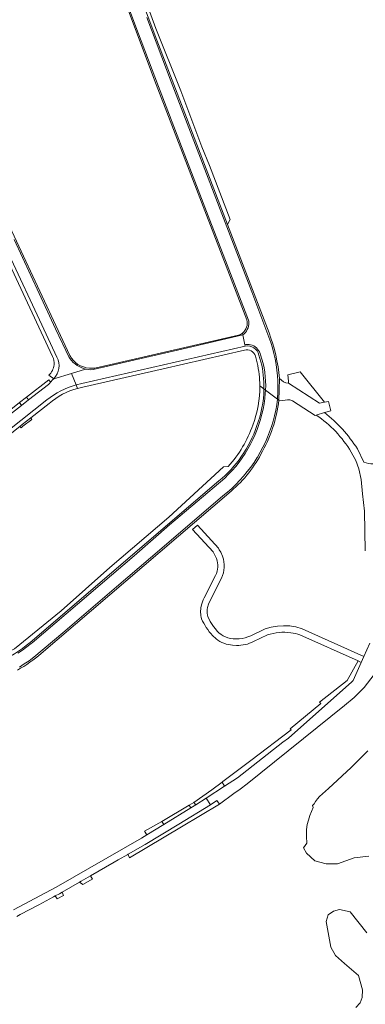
# Model space of a CAD drawing. Header units: metres. Extents: x 166325 to 190320, y 381923 to 404576.
# Tile 885 of 1056: x 175441 to 175568, y 400962 to 401322. Entities that reach past the tile are written whole.
import ezdxf

# ---------------------------------------------------------------- set-up
doc = ezdxf.new("R2010")
doc.units = ezdxf.units.M
for name, color, linetype, lineweight in [('B-WE-OG-WATER_MEER-GV', 8, 'Continuous', 18), ('B-WE-VH-VERHARDING_ASFALT-GV', 8, 'Continuous', 18), ('B-WE-VH-VERHARDING_BETONSTRAATSTEEN-GV', 8, 'Continuous', 18), ('B-WE-VH-VERHARDING_FUNDERING_ZAND-GV', 8, 'Continuous', 18), ('B-WE-VH-VERHARDING_STRAATBAKSTEEN-GV', 8, 'Continuous', 18)]:
    doc.layers.add(name, color=color, linetype=linetype, lineweight=lineweight)

msp = doc.modelspace()

# ---------------------------------------------------------------- linework, layer by layer
at = {"layer": 'B-WE-OG-WATER_MEER-GV', "flags": 128}
for points in [[(175568.871, 401054.501), (175564.882, 401050.476), (175562.766, 401048.342), (175554.388, 401040.666), (175551.176, 401037.706), (175550.39, 401036.829), (175549.623, 401035.848), (175549.136, 401035.074), (175548.597, 401034.374), (175548.858, 401033.612), (175547.614, 401030.744), (175547.085, 401029.041), (175546.669, 401027.431), (175546.428, 401025.645), (175546.434, 401023.043), (175546.564, 401020.606), (175545.334, 401018.827), (175546.408, 401016.962), (175549.495, 401014.154), (175553.609, 401013.022), (175557.786, 401012.956), (175563.805, 401015.274), (175569.191, 401015.843)], [(175568.871, 401054.501), (175564.882, 401050.476), (175562.766, 401048.342), (175554.388, 401040.666), (175551.176, 401037.706), (175550.39, 401036.829), (175549.623, 401035.848), (175549.136, 401035.074), (175548.597, 401034.374), (175548.858, 401033.612), (175547.614, 401030.744), (175547.085, 401029.041), (175546.669, 401027.431), (175546.428, 401025.645), (175546.434, 401023.043), (175546.564, 401020.606), (175545.334, 401018.827), (175546.408, 401016.962), (175549.495, 401014.154), (175553.609, 401013.022), (175557.786, 401012.956), (175563.805, 401015.274), (175569.191, 401015.843)], [(175568.489, 400987.739), (175562.346, 400995.369), (175558.53, 400996.278), (175556.285, 400995.706), (175554.259, 400994.273), (175553.538, 400991.907), (175554.073, 400989.154), (175555.333, 400982.435), (175557.009, 400979.364), (175560.337, 400976.456), (175565.45, 400972.061), (175566.915, 400966.851), (175566.762, 400964.029), (175566.001, 400962.1), (175564.513, 400960.284)], [(175568.489, 400987.739), (175562.346, 400995.369), (175558.53, 400996.278), (175556.285, 400995.706), (175554.259, 400994.273), (175553.538, 400991.907), (175554.073, 400989.154), (175555.333, 400982.435), (175557.009, 400979.364), (175560.337, 400976.456), (175565.45, 400972.061), (175566.915, 400966.851), (175566.762, 400964.029), (175566.001, 400962.1), (175564.513, 400960.284)]]:
    msp.add_lwpolyline(points, dxfattribs=at)
at = {"layer": 'B-WE-VH-VERHARDING_ASFALT-GV', "flags": 128}
for points in [[(175425.16, 401262.49), (175449.436, 401210.604), (175454.968, 401198.749)], [(175453.804, 401190.879), (175460.317, 401192.8), (175465.473, 401194.43), (175464.714, 401194.634), (175463.885, 401194.939), (175463.088, 401195.318), (175462.328, 401195.767), (175461.612, 401196.283), (175460.946, 401196.861), (175460.334, 401197.497), (175459.783, 401198.186), (175459.458, 401198.662), (175454.484, 401209.182), (175448.484, 401222.109), (175439.24, 401241.944)], [(175462.018, 401188.61), (175460.317, 401192.8), (175453.804, 401190.879), (175453.319, 401190.424), (175452.773, 401189.771), (175452.62, 401189.582), (175452.279, 401189.16), (175451.849, 401188.734), (175444.604, 401183.082), (175442.022, 401181.067), (175437.628, 401177.598), (175432.683, 401173.693), (175428.08, 401170.026), (175425.77, 401168.186), (175421.109, 401164.496), (175416.694, 401161), (175411.886, 401157.194), (175409.644, 401155.419), (175406.297, 401152.799), (175405.067, 401152.006)], [(175358.557, 401127.749), (175397, 401143.42), (175401.63, 401145.62), (175405.63, 401147.71), (175409.49, 401150.06), (175451.32, 401183.07)], [(175440.28, 400993.73), (175441.506, 400994.386), (175448.34, 400998.045), (175453.745, 401000.938), (175454.348, 401001.261), (175455.86, 401002.07), (175456.897, 401002.664), (175463.217, 401006.286), (175463.829, 401006.637), (175467.26, 401008.603), (175475.933, 401013.573), (175477.431, 401014.431), (175480.911, 401016.426), (175481.082, 401016.524), (175487.27, 401020.07), (175499.57, 401027.528), (175511.25, 401034.61), (175509.67, 401037.06), (175505.824, 401034.69), (175504.003, 401033.568), (175494.139, 401027.489), (175487.877, 401023.63), (175485.88, 401022.4), (175454.71, 401004.49), (175439.005, 400996.177)], [(175440.28, 400993.73), (175441.506, 400994.386), (175448.34, 400998.045), (175453.745, 401000.938), (175454.348, 401001.261), (175455.86, 401002.07), (175456.897, 401002.664), (175463.217, 401006.286), (175463.829, 401006.637), (175467.26, 401008.603), (175475.933, 401013.573), (175477.431, 401014.431), (175480.911, 401016.426), (175481.082, 401016.524), (175487.27, 401020.07), (175499.57, 401027.528), (175511.25, 401034.61), (175509.67, 401037.06), (175505.824, 401034.69), (175504.003, 401033.568), (175494.139, 401027.489), (175487.877, 401023.63), (175485.88, 401022.4), (175454.71, 401004.49), (175439.005, 400996.177)]]:
    msp.add_lwpolyline(points, dxfattribs=at)
at = {"layer": 'B-WE-VH-VERHARDING_ASFALT-GV'}
for points in [[(175454.968, 401198.749, -0.3222532), (175453.804, 401190.879)], [(175451.32, 401183.07, -0.107662), (175462.018, 401188.61)]]:
    msp.add_lwpolyline(points, format="xyb", dxfattribs=at)
at = {"layer": 'B-WE-VH-VERHARDING_BETONSTRAATSTEEN-GV', "flags": 128}
for points in [[(175517.267, 401232.57), (175510.944, 401248.961), (175501.757, 401272.855), (175492.152, 401298.055), (175483.489, 401320.891), (175474.929, 401343.851), (175467.962, 401362.342), (175455.959, 401394.499), (175454.848, 401398.097), (175452.766, 401408.219), (175450.026, 401420.36), (175449.865, 401420.779), (175449.72, 401421.006), (175449.495, 401421.232), (175449.158, 401421.454), (175448.939, 401421.113), (175449.333, 401420.665), (175450.297, 401417.125), (175451.585, 401411.139), (175453.57, 401401.32), (175454.5, 401397.43), (175455.74, 401393.62), (175491.34, 401298.71), (175524.5, 401212.42)], [(175532.661, 401207.717), (175517.437, 401247.378), (175507.382, 401273.574), (175491.5, 401314.95), (175472.864, 401364.743)], [(175474.929, 401343.851), (175483.489, 401320.891), (175492.152, 401298.055), (175501.757, 401272.855), (175510.944, 401248.961), (175517.267, 401232.57), (175525.135, 401212.387), (175525.21, 401211.995), (175525.266, 401211.356), (175525.242, 401210.714), (175525.139, 401210.08), (175524.958, 401209.464), (175524.702, 401208.876), (175524.374, 401208.323), (175523.98, 401207.816), (175523.527, 401207.362), (175523.021, 401206.967), (175523.85, 401203.351), (175524.098, 401203.399), (175524.707, 401203.46), (175525.319, 401203.441), (175525.923, 401203.343), (175526.509, 401203.167), (175527.068, 401202.916), (175527.588, 401202.594), (175528.063, 401202.208), (175528.483, 401201.763), (175528.841, 401201.266), (175529.132, 401200.728), (175529.35, 401200.156), (175529.558, 401199.577), (175530.06, 401198.019), (175530.484, 401196.439), (175530.831, 401194.839), (175531.099, 401193.225), (175531.289, 401191.599), (175531.398, 401189.967), (175531.428, 401188.33), (175531.377, 401186.695), (175535.758, 401183.396), (175535.78, 401183.693), (175535.888, 401185.766), (175535.916, 401187.841), (175535.863, 401189.916), (175535.731, 401191.987), (175535.52, 401194.052), (175535.228, 401196.106), (175534.858, 401198.149), (175534.41, 401200.175), (175533.883, 401202.183), (175533.28, 401204.169), (175532.601, 401206.13), (175526.309, 401222.765), (175515.931, 401249.759), (175506.271, 401274.944), (175496.811, 401299.692), (175487.876, 401323.344)], [(175487.876, 401323.344), (175496.811, 401299.692), (175506.271, 401274.944), (175515.931, 401249.759), (175526.309, 401222.765), (175532.601, 401206.13), (175533.28, 401204.169), (175533.883, 401202.183), (175534.41, 401200.175), (175534.858, 401198.149), (175535.228, 401196.106), (175535.52, 401194.052), (175535.731, 401191.987), (175535.863, 401189.916), (175535.916, 401187.841), (175535.888, 401185.766), (175535.78, 401183.693), (175535.758, 401183.396), (175536.249, 401183.026), (175536.406, 401186.787), (175536.49, 401190.979)], [(175423.942, 401261.785), (175429.115, 401250.754), (175453.351, 401199.069)], [(175454.968, 401198.749), (175449.436, 401210.604), (175425.16, 401262.49)], [(175459.711, 401199.377), (175429, 401264.945)], [(175439.24, 401241.944), (175448.484, 401222.109), (175454.484, 401209.182), (175459.458, 401198.662), (175459.783, 401198.186), (175460.334, 401197.497), (175460.946, 401196.861), (175461.612, 401196.283), (175462.328, 401195.767), (175463.088, 401195.318), (175463.885, 401194.939), (175464.714, 401194.634), (175465.473, 401194.43), (175465.566, 401194.405), (175466.436, 401194.254), (175467.316, 401194.182), (175468.199, 401194.19), (175500.688, 401201.644), (175523.021, 401206.967), (175522.885, 401207.559), (175522.191, 401207.133), (175521.433, 401206.84), (175468.87, 401194.79), (175468.02, 401194.702), (175466.829, 401194.718)], [(175522.885, 401207.559), (175523.021, 401206.967), (175523.527, 401207.362), (175523.98, 401207.816), (175524.374, 401208.323), (175524.702, 401208.876), (175524.958, 401209.464), (175525.139, 401210.08), (175525.242, 401210.714), (175525.266, 401211.356), (175525.21, 401211.995), (175525.135, 401212.387), (175517.267, 401232.57)], [(175523.97, 401202.826), (175464.106, 401189.089), (175462.018, 401188.61), (175462.541, 401187.32), (175464.387, 401187.749), (175493.872, 401194.483), (175523.68, 401201.29)], [(175530.831, 401194.839), (175530.484, 401196.439), (175530.06, 401198.019), (175529.558, 401199.577), (175529.35, 401200.156), (175529.132, 401200.728), (175528.841, 401201.266), (175528.483, 401201.763), (175528.063, 401202.208), (175527.588, 401202.594), (175527.068, 401202.916), (175526.509, 401203.167), (175525.923, 401203.343), (175525.319, 401203.441), (175524.707, 401203.46), (175524.098, 401203.399), (175523.85, 401203.351), (175523.97, 401202.826)], [(175527.649, 401199.151), (175528.29, 401196.71)], [(175529.71, 401197.11), (175528.959, 401199.521)], [(175528.959, 401199.521), (175529.71, 401197.11)], [(175530.794, 401187.134), (175531.377, 401186.695), (175531.428, 401188.33), (175531.398, 401189.967), (175531.289, 401191.599), (175531.099, 401193.225), (175530.831, 401194.839)], [(175451.959, 401192.165), (175453.804, 401190.879)], [(175536.49, 401190.979), (175536.406, 401186.787), (175536.249, 401183.026), (175537.77, 401182.85), (175539.46, 401183.13), (175540.31, 401183.08), (175541.3, 401182.76), (175549.59, 401177.44), (175549.901, 401177.534), (175552.944, 401178.452), (175555.26, 401179.15), (175554.45, 401182.55), (175552.962, 401182.254), (175551.14, 401181.89), (175539.81, 401189.18)], [(175441.194, 401085.137), (175443.014, 401086.284), (175444.791, 401087.497), (175446.521, 401088.776), (175457.168, 401097.742), (175476.838, 401114.518), (175493.428, 401128.756), (175515.784, 401147.893), (175517.416, 401149.25), (175518.979, 401150.652), (175520.489, 401152.111), (175521.943, 401153.626), (175523.34, 401155.193), (175524.677, 401156.812), (175525.953, 401158.478), (175527.165, 401160.19), (175528.313, 401161.946), (175528.415, 401162.115), (175529.449, 401163.899), (175530.414, 401165.722), (175531.307, 401167.581), (175532.128, 401169.473), (175532.875, 401171.394), (175533.548, 401173.344), (175534.144, 401175.317), (175534.665, 401177.312), (175535.107, 401179.326), (175535.472, 401181.355), (175535.758, 401183.396), (175531.377, 401186.695), (175531.301, 401185.548), (175531.109, 401183.598), (175530.837, 401181.659), (175530.486, 401179.732), (175530.057, 401177.821), (175529.55, 401175.929), (175528.967, 401174.059), (175528.308, 401172.215), (175527.573, 401170.399), (175526.766, 401168.614), (175525.886, 401166.864), (175524.936, 401165.152), (175523.916, 401163.48), (175522.829, 401161.85), (175521.677, 401160.267), (175520.46, 401158.732), (175519.183, 401157.247), (175517.845, 401155.817), (175516.451, 401154.442), (175496.177, 401137.25), (175483.204, 401125.99), (175445.843, 401094.039), (175445.55, 401093.798), (175443.944, 401092.541), (175442.289, 401091.349), (175440.589, 401090.222)], [(175462.541, 401187.32), (175462.018, 401188.61)], [(175530.794, 401187.134), (175530.744, 401187.171), (175529.269, 401188.282)], [(175529.269, 401188.282), (175530.744, 401187.171), (175530.794, 401187.134)], [(175530.837, 401181.659), (175531.109, 401183.598), (175531.301, 401185.548), (175531.377, 401186.695), (175530.794, 401187.134)], [(175451.32, 401183.07), (175409.49, 401150.06), (175405.63, 401147.71), (175401.63, 401145.62), (175397, 401143.42), (175358.557, 401127.749)], [(175536.249, 401183.026), (175535.758, 401183.396), (175535.472, 401181.355), (175535.107, 401179.326), (175534.665, 401177.312), (175534.144, 401175.317), (175533.548, 401173.344), (175532.875, 401171.394), (175532.128, 401169.473), (175531.307, 401167.581), (175530.414, 401165.722), (175529.449, 401163.899), (175528.415, 401162.115), (175528.313, 401161.946), (175527.165, 401160.19), (175525.953, 401158.478), (175524.677, 401156.812), (175523.34, 401155.193), (175521.943, 401153.626), (175520.489, 401152.111), (175518.979, 401150.652), (175517.416, 401149.25), (175515.784, 401147.893), (175493.428, 401128.756), (175476.838, 401114.518), (175457.168, 401097.742), (175446.521, 401088.776), (175444.791, 401087.497), (175443.014, 401086.284), (175441.194, 401085.137)], [(175410.738, 401149.139), (175441.387, 401173.333), (175442.274, 401174.033), (175445.439, 401176.532), (175452.15, 401181.83)], [(175440.589, 401090.222), (175442.289, 401091.349), (175443.944, 401092.541), (175445.55, 401093.798), (175445.843, 401094.039), (175483.204, 401125.99), (175496.177, 401137.25), (175516.451, 401154.442), (175517.845, 401155.817), (175519.183, 401157.247), (175520.46, 401158.732), (175521.677, 401160.267), (175522.829, 401161.85), (175523.916, 401163.48), (175524.936, 401165.152), (175525.886, 401166.864), (175526.766, 401168.614), (175527.573, 401170.399), (175528.308, 401172.215), (175528.967, 401174.059), (175529.55, 401175.929), (175530.057, 401177.821), (175530.486, 401179.732), (175530.837, 401181.659)], [(175517.742, 401158.742), (175516.03, 401158.53), (175495.97, 401140.17), (175474.29, 401121.68), (175456.55, 401105.74), (175439.38, 401091.9), (175423.87, 401084.65), (175367, 401061.87), (175350.046, 401055.192), (175345.061, 401053.229), (175340.229, 401051.326), (175334.747, 401049.167), (175313.91, 401040.96)], [(175445.1, 401094.12), (175514.316, 401153.385)], [(175514.316, 401153.385), (175445.1, 401094.12)], [(175449.198, 401090.158), (175517.89, 401148.94)]]:
    msp.add_lwpolyline(points, dxfattribs=at)
for points in [[(175491.218, 401319.31), (175483.328, 401340.768), (175473.987, 401364.141), (175472.864, 401364.743), (175491.5, 401314.95), (175507.382, 401273.574), (175517.437, 401247.378), (175518.365, 401249.207), (175510.828, 401269.08), (175508.083, 401275.903), (175500.356, 401296.409)], [(175523.97, 401202.826), (175523.85, 401203.351), (175523.021, 401206.967), (175500.688, 401201.644), (175468.199, 401194.19), (175467.316, 401194.182), (175466.436, 401194.254), (175465.566, 401194.405), (175465.473, 401194.43), (175460.317, 401192.8), (175462.018, 401188.61), (175464.106, 401189.089)], [(175539.81, 401189.18), (175551.14, 401181.89), (175552.962, 401182.254), (175544.021, 401193.409), (175539.517, 401192.284), (175539.733, 401189.999)], [(175451.849, 401188.734), (175452.279, 401189.16), (175452.62, 401189.582), (175451.932, 401190.515), (175443.767, 401184.077), (175444.604, 401183.082)], [(175442.022, 401181.067), (175441.222, 401182.108), (175436.852, 401178.588), (175437.628, 401177.598)], [(175445.753, 401175.869), (175445.439, 401176.532), (175442.274, 401174.033), (175441.387, 401173.333), (175441.796, 401172.892), (175442.482, 401173.448)], [(175505.061, 401035.559), (175503.419, 401034.485), (175504.003, 401033.568), (175505.824, 401034.69)], [(175505.061, 401035.559), (175503.419, 401034.485), (175504.003, 401033.568), (175505.824, 401034.69)], [(175463.217, 401006.286), (175464.416, 401005.387), (175464.693, 401005.546), (175467.814, 401007.335), (175467.944, 401007.409), (175467.26, 401008.603), (175463.829, 401006.637)], [(175463.217, 401006.286), (175464.416, 401005.387), (175464.693, 401005.546), (175467.814, 401007.335), (175467.944, 401007.409), (175467.26, 401008.603), (175463.829, 401006.637)], [(175456.897, 401002.664), (175455.86, 401002.07), (175454.348, 401001.261), (175455.092, 401000.177), (175457.325, 401001.452)], [(175456.897, 401002.664), (175455.86, 401002.07), (175454.348, 401001.261), (175455.092, 401000.177), (175457.325, 401001.452)]]:
    msp.add_lwpolyline(points, close=True, dxfattribs=at)
at = {"layer": 'B-WE-VH-VERHARDING_BETONSTRAATSTEEN-GV'}
for points in [[(175524.5, 401212.42, -0.3137424), (175522.885, 401207.559)], [(175536.49, 401190.979, 0.065073), (175532.661, 401207.717)], [(175523.68, 401201.29, -0.4139101), (175527.649, 401199.151)], [(175528.959, 401199.521, 0.3911107), (175523.97, 401202.826)], [(175523.97, 401202.826, -0.3911107), (175528.959, 401199.521)], [(175453.351, 401199.069, -0.1382913), (175453.904, 401195.953)], [(175453.804, 401190.879, 0.3222532), (175454.968, 401198.749)], [(175466.829, 401194.718, -0.2549883), (175459.711, 401199.377)], [(175530.794, 401187.134, 0.0625522), (175529.71, 401197.11)], [(175529.71, 401197.11, -0.0625522), (175530.794, 401187.134)], [(175453.904, 401195.953, -0.1892655), (175451.959, 401192.165)], [(175528.29, 401196.71, -0.053741), (175529.269, 401188.282)], [(175539.81, 401189.18, -0.1912542), (175536.49, 401190.979)], [(175462.018, 401188.61, 0.107662), (175451.32, 401183.07)], [(175452.15, 401181.83, -0.1114895), (175462.541, 401187.32)], [(175529.269, 401188.282, -0.0934206), (175526.671, 401173.854)], [(175528.122, 401173.374, 0.0877829), (175530.794, 401187.134)], [(175530.794, 401187.134, -0.0877829), (175528.122, 401173.374)], [(175529.678, 401163.147, 0.1002598), (175536.249, 401183.026)], [(175514.316, 401153.385, 0.1395768), (175528.122, 401173.374)], [(175528.122, 401173.374, -0.1395768), (175514.316, 401153.385)], [(175526.671, 401173.854, -0.1014489), (175517.742, 401158.742)], [(175517.89, 401148.94, 0.099215), (175529.678, 401163.147)], [(175433.313, 401086.841, 0.072897), (175445.1, 401094.12)], [(175445.1, 401094.12, -0.072897), (175433.313, 401086.841)], [(175440.52, 401084.064, 0.0509124), (175449.198, 401090.158)]]:
    msp.add_lwpolyline(points, format="xyb", dxfattribs=at)
at = {"layer": 'B-WE-VH-VERHARDING_FUNDERING_ZAND-GV', "flags": 128}
for points in [[(175444.604, 401183.082), (175443.767, 401184.077), (175441.222, 401182.108), (175442.022, 401181.067)], [(175539.836, 401059.083), (175562.934, 401079.718), (175563.481, 401080.207), (175566.463, 401086.87), (175565.291, 401087.396), (175561.298, 401080.207), (175551.144, 401072.251), (175551.573, 401071.817), (175540.406, 401062.485), (175540.727, 401062.101), (175525.946, 401050.904), (175515.742, 401043.149), (175515.452, 401042.927), (175516.383, 401041.459), (175521.16, 401044.59), (175537.757, 401057.564)], [(175516.383, 401041.459), (175515.452, 401042.927), (175511.761, 401040.108), (175505.061, 401035.559), (175505.824, 401034.69), (175509.67, 401037.06)], [(175516.383, 401041.459), (175515.452, 401042.927), (175511.761, 401040.108), (175505.061, 401035.559), (175505.824, 401034.69), (175509.67, 401037.06)], [(175481.596, 401015.232), (175500.593, 401026.619), (175514.479, 401034.943), (175513.521, 401036.227), (175511.25, 401034.61), (175499.57, 401027.528), (175487.27, 401020.07), (175481.082, 401016.524), (175480.911, 401016.426), (175481.515, 401015.373)], [(175481.596, 401015.232), (175500.593, 401026.619), (175514.479, 401034.943), (175513.521, 401036.227), (175511.25, 401034.61), (175499.57, 401027.528), (175487.27, 401020.07), (175481.082, 401016.524), (175480.911, 401016.426), (175481.515, 401015.373)], [(175504.003, 401033.568), (175503.419, 401034.485), (175493.431, 401028.487), (175494.139, 401027.489)], [(175504.003, 401033.568), (175503.419, 401034.485), (175493.431, 401028.487), (175494.139, 401027.489)]]:
    msp.add_lwpolyline(points, close=True, dxfattribs=at)
for points in [[(175552.944, 401178.452), (175549.901, 401177.534)], [(175552.944, 401178.452), (175549.901, 401177.534)], [(175567.364, 401160.335), (175565.01, 401165.18)], [(175567.364, 401160.335), (175565.01, 401165.18)], [(175562.71, 401163.98), (175564.443, 401160.937), (175565.593, 401157.83), (175566.422, 401153.951), (175566.858, 401148.711), (175567.65, 401142.286), (175567.926, 401127.819)], [(175562.71, 401163.98), (175564.443, 401160.937), (175565.593, 401157.83), (175566.422, 401153.951), (175566.858, 401148.711), (175567.65, 401142.286), (175567.926, 401127.819)], [(175544.765, 401099.228), (175542.516, 401099.849), (175541.536, 401100.007), (175540.263, 401100.212), (175537.985, 401100.328), (175535.708, 401100.194), (175533.458, 401099.813), (175531.195, 401099.169), (175525.964, 401096.665), (175524.904, 401096.189), (175523.886, 401095.85), (175522.839, 401095.614), (175521.774, 401095.484), (175520.701, 401095.46), (175519.562, 401095.548), (175518.542, 401095.67), (175517.62, 401095.883), (175516.727, 401096.195), (175515.874, 401096.602), (175515.069, 401097.099), (175514.323, 401097.681), (175513.659, 401098.327), (175512.996, 401099.155), (175512.307, 401100.015), (175511.124, 401101.855), (175510.212, 401103.66), (175510.093, 401104.178), (175510.006, 401104.872), (175509.99, 401105.571), (175510.045, 401106.267), (175510.174, 401106.973), (175510.529, 401108.269), (175511.062, 401109.525), (175515.256, 401117.753), (175515.646, 401118.67), (175515.951, 401119.657), (175516.155, 401120.671), (175516.255, 401121.7), (175516.249, 401122.734), (175516.14, 401123.762), (175515.926, 401124.773), (175515.608, 401125.768), (175514.954, 401127.23), (175514.449, 401128.183), (175514.12, 401128.804), (175506.486, 401137.19), (175504.589, 401135.566), (175512.157, 401127.409), (175512.651, 401126.455), (175513.374, 401124.914)], [(175513.092, 401118.763), (175508.898, 401110.535)], [(175511.888, 401096.719), (175513.255, 401095.466)], [(175526.968, 401094.499), (175532.043, 401096.928)], [(175543.954, 401096.976), (175565.291, 401087.396), (175566.463, 401086.87), (175567.437, 401089.047), (175544.765, 401099.228)], [(175569.617, 401093.919), (175567.437, 401089.047), (175566.463, 401086.87), (175563.481, 401080.207), (175562.934, 401079.718), (175539.836, 401059.083), (175537.757, 401057.564), (175521.16, 401044.59), (175516.383, 401041.459), (175509.67, 401037.06), (175511.25, 401034.61), (175513.521, 401036.227), (175514.479, 401034.943), (175519.716, 401038.753), (175522.023, 401040.432), (175524.6, 401042.308), (175560.276, 401071.094), (175563.893, 401074.012), (175567.495, 401077.715), (175571.19, 401082.381)], [(175569.617, 401093.919), (175567.437, 401089.047), (175566.463, 401086.87), (175563.481, 401080.207), (175562.934, 401079.718), (175539.836, 401059.083), (175537.757, 401057.564), (175521.16, 401044.59), (175516.383, 401041.459), (175509.67, 401037.06), (175511.25, 401034.61), (175513.521, 401036.227), (175514.479, 401034.943), (175519.716, 401038.753), (175522.023, 401040.432), (175524.6, 401042.308), (175560.276, 401071.094), (175563.893, 401074.012), (175567.495, 401077.715), (175571.19, 401082.381)], [(175519.328, 401093.172), (175520.753, 401093.068)]]:
    msp.add_lwpolyline(points, dxfattribs=at)
at = {"layer": 'B-WE-VH-VERHARDING_FUNDERING_ZAND-GV'}
for points in [[(175549.901, 401177.534, -0.114592), (175562.71, 401163.98)], [(175549.901, 401177.534, -0.114592), (175562.71, 401163.98)], [(175565.01, 401165.18, 0.0855647), (175552.944, 401178.452)], [(175565.01, 401165.18, 0.0855647), (175552.944, 401178.452)], [(175570.875, 401159.612, -0.1227709), (175567.364, 401160.335)], [(175570.875, 401159.612, -0.1227709), (175567.364, 401160.335)], [(175513.374, 401124.914, -0.2061518), (175513.092, 401118.763)], [(175508.898, 401110.535, 0.0673108), (175507.844, 401107.504)], [(175507.844, 401107.504, 0.1280581), (175507.951, 401102.842)], [(175507.951, 401102.842, 0.077925), (175511.888, 401096.719)], [(175532.043, 401096.928, -0.11872), (175540.676, 401097.753)], [(175540.676, 401097.753, -0.0455012), (175543.954, 401096.976)], [(175513.255, 401095.466, 0.149515), (175519.328, 401093.172)], [(175520.753, 401093.068, 0.1231195), (175526.968, 401094.499)]]:
    msp.add_lwpolyline(points, format="xyb", dxfattribs=at)
at = {"layer": 'B-WE-VH-VERHARDING_STRAATBAKSTEEN-GV', "flags": 128}
msp.add_lwpolyline([(175494.139, 401027.489), (175493.431, 401028.487), (175487.02, 401025.025), (175487.877, 401023.63)], close=True, dxfattribs=at)
msp.add_lwpolyline([(175494.139, 401027.489), (175493.431, 401028.487), (175487.02, 401025.025), (175487.877, 401023.63)], close=True, dxfattribs=at)

doc.saveas('drawing.dxf')
